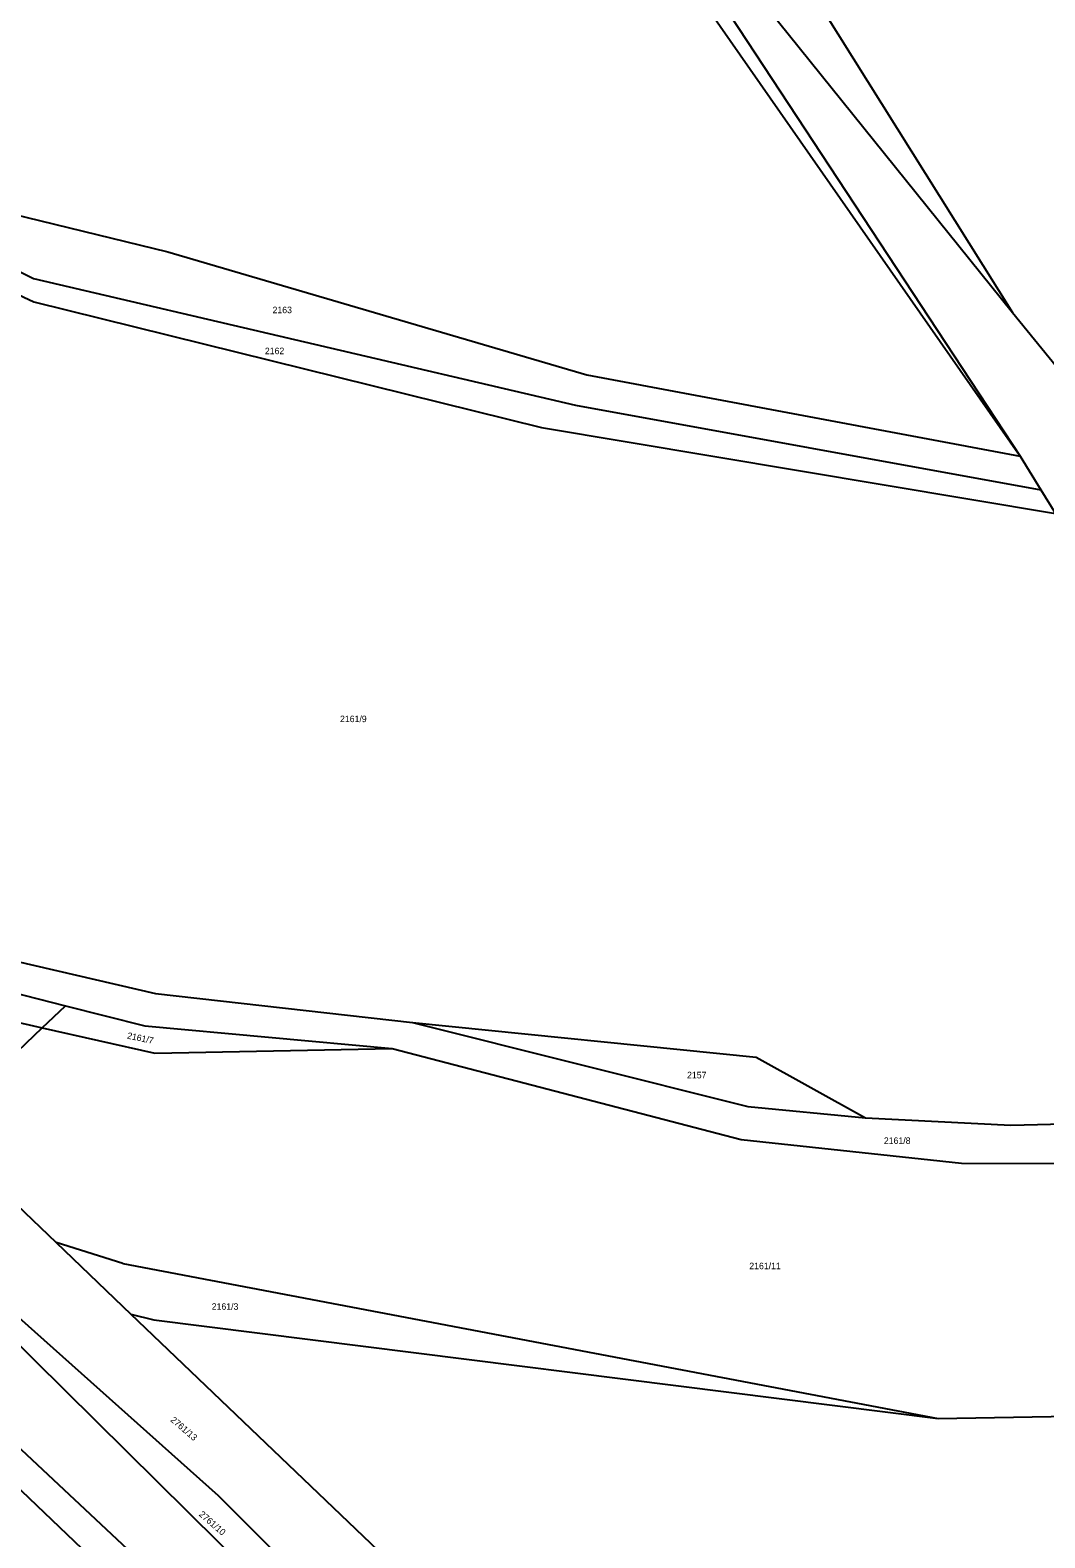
# Model space of a CAD drawing. Extents: x -747792 to -745414, y -1093712 to -1091463.
# Drawn here: x -746550.9 to -746418.5, y -1093249.1 to -1093052.6 of the extents above; entities that cross this region are included whole.
import ezdxf

# ---------------------------------------------------------------- set-up
doc = ezdxf.new("R2010")
doc.units = 0
doc.layers.add('Koleje_dopravní prvky', color=7, linetype='Continuous')
doc.layers.add('Stromy_porost', color=7, linetype='Continuous')

msp = doc.modelspace()

# ---------------------------------------------------------------- linework, layer by layer
at = {"layer": 'Stromy_porost'}
for points in [[(-746475.19, -1093031.49), (-746421.74, -1093108.14)], [(-746461.68, -1093047.42), (-746421.74, -1093108.14)], [(-746454.69, -1093049.74), (-746422.73, -1093089.43)], [(-746447.36, -1093050.2), (-746422.73, -1093089.43)], [(-746579.06, -1093070.24), (-746532.91, -1093081.49)], [(-746577.26, -1093071.69), (-746550.42, -1093084.98)], [(-746575.48, -1093076.3), (-746550.38, -1093088.03)], [(-746532.91, -1093081.49), (-746478.24, -1093097.55)], [(-746550.42, -1093084.98), (-746479.73, -1093101.49)], [(-746550.38, -1093088.03), (-746484.16, -1093104.4)], [(-746422.73, -1093089.43), (-746411.67, -1093103.01)], [(-746478.24, -1093097.55), (-746421.74, -1093108.14)], [(-746479.73, -1093101.49), (-746419.04, -1093112.53)], [(-746484.16, -1093104.4), (-746417.15, -1093115.6)], [(-746421.74, -1093108.14), (-746419.04, -1093112.53)], [(-746419.04, -1093112.53), (-746417.15, -1093115.6)], [(-746568.46, -1093170.31), (-746534.49, -1093178.2)], [(-746567.68, -1093174.32), (-746546.26, -1093179.78)], [(-746570.5, -1093177.8), (-746549.27, -1093182.66)], [(-746534.49, -1093178.2), (-746500.97, -1093181.95)], [(-746549.27, -1093182.66), (-746546.26, -1093179.78)], [(-746546.26, -1093179.78), (-746535.91, -1093182.41)], [(-746563.01, -1093195.81), (-746549.27, -1093182.66)], [(-746549.27, -1093182.66), (-746534.59, -1093185.99)], [(-746535.91, -1093182.41), (-746503.64, -1093185.38)], [(-746500.97, -1093181.95), (-746457.24, -1093192.94)], [(-746500.97, -1093181.95), (-746456.18, -1093186.49)], [(-746534.59, -1093185.99), (-746503.64, -1093185.38)], [(-746503.64, -1093185.38), (-746458.14, -1093197.22)], [(-746456.18, -1093186.49), (-746441.9, -1093194.41)], [(-746457.24, -1093192.94), (-746441.9, -1093194.41)], [(-746441.9, -1093194.41), (-746422.94, -1093195.34)], [(-746422.94, -1093195.34), (-746336.41, -1093193.18)], [(-746563.01, -1093195.81), (-746547.46, -1093210.66)], [(-746458.14, -1093197.22), (-746429.37, -1093200.32)], [(-746429.37, -1093200.32), (-746404.35, -1093200.38)], [(-746538.78, -1093213.4), (-746547.46, -1093210.66)], [(-746547.46, -1093210.66), (-746537.7, -1093220)], [(-746562.47, -1093214), (-746510.16, -1093265.66)], [(-746538.78, -1093213.4), (-746432.45, -1093233.6)], [(-746558.45, -1093214.98), (-746526.35, -1093243.65)], [(-746537.7, -1093220), (-746534.72, -1093220.73)], [(-746492.67, -1093263.03), (-746537.7, -1093220)], [(-746534.72, -1093220.73), (-746432.45, -1093233.6)], [(-746432.45, -1093233.6), (-746314.65, -1093231.5)], [(-746534.63, -1093253.91), (-746555.51, -1093234.42)], [(-746557.93, -1093237.39), (-746537.22, -1093257.13)], [(-746499, -1093271.01), (-746526.35, -1093243.65)]]:
    msp.add_lwpolyline(points, dxfattribs=at)

# ---------------------------------------------------------------- texts
at = {"layer": 'Koleje_dopravní prvky'}
for s, p in [('2163', (-746519.24, -1093089.51)), ('2162', (-746520.24, -1093094.85)), ('2161/9', (-746510.44, -1093142.82)), ('2157', (-746465.18, -1093189.25)), ('2161/8', (-746439.51, -1093197.8)), ('2161/11', (-746457.06, -1093214.13)), ('2161/3', (-746527.17, -1093219.42))]:
    msp.add_text(s, height=0.85, dxfattribs=at).set_placement(p)
for s, rotation, p in [('2161/7', 348.1292, (-746538.26, -1093184.06)), ('2761/13', 319.3094, (-746532.63, -1093233.89)), ('2761/10', 318.7937, (-746528.91, -1093246.2))]:
    msp.add_text(s, height=0.85, rotation=rotation, dxfattribs=at).set_placement(p)

doc.saveas('drawing.dxf')
